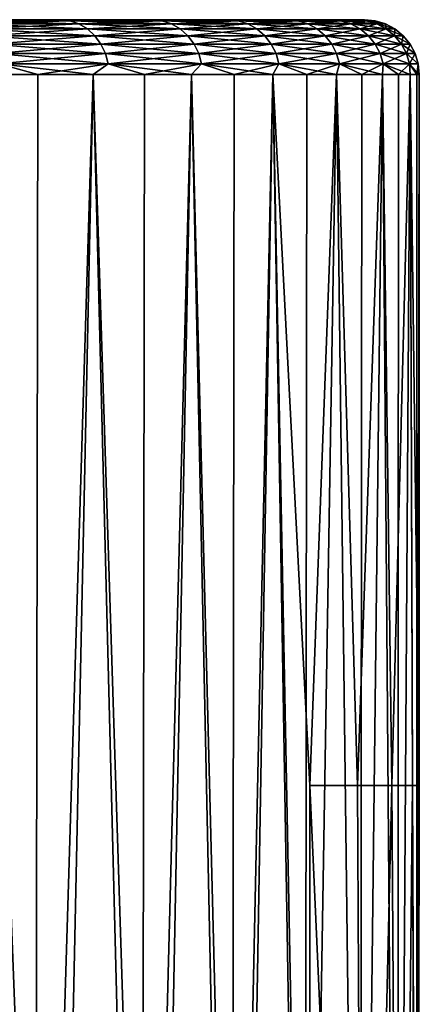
# Model space of a CAD drawing. Header units: millimetres. Extents: x -99 to 221, y -61 to 39.
# Tile 296 of 656: x 11.17 to 13, y 28.35 to 32.85. Entities that reach past the tile are written whole.
import ezdxf

# ---------------------------------------------------------------- set-up
doc = ezdxf.new("R2010")
doc.units = ezdxf.units.MM
doc.header["$LTSCALE"] = 33.374815
for name, color, linetype in [('160', 7, 'CONTINUOUS'), ('161', 7, 'CONTINUOUS'), ('162', 7, 'CONTINUOUS'), ('163', 7, 'CONTINUOUS'), ('164', 7, 'CONTINUOUS')]:
    doc.layers.add(name, color=color, linetype=linetype)

msp = doc.modelspace()

# ---------------------------------------------------------------- linework, layer by layer
at = {"layer": '160', "linetype": 'Continuous'}
for points in [[(11.325, 23.85, 6.3832), (10.9875, 32.6, 6.9481), (10.7907, 23.85, 7.2499), (11.325, 23.85, 6.3832)], [(11.5109, 32.6, 6.0414), (10.9875, 32.6, 6.9481), (11.325, 23.85, 6.3832), (11.5109, 32.6, 6.0414)], [(11.7897, 23.85, 5.4774), (11.5109, 32.6, 6.0414), (11.325, 23.85, 6.3832), (11.7897, 23.85, 5.4774)], [(11.9597, 32.6, 5.0956), (11.5109, 32.6, 6.0414), (11.7897, 23.85, 5.4774), (11.9597, 32.6, 5.0956)], [(12.1822, 23.85, 4.538), (11.9597, 32.6, 5.0956), (11.7897, 23.85, 5.4774), (12.1822, 23.85, 4.538)], [(12.331, 32.6, 4.1167), (11.9597, 32.6, 5.0956), (12.1822, 23.85, 4.538), (12.331, 32.6, 4.1167)], [(12.5, 23.85, 3.5707), (12.331, 32.6, 4.1167), (12.1822, 23.85, 4.538), (12.5, 23.85, 3.5707)], [(12.6222, 32.6, 3.1111), (12.331, 32.6, 4.1167), (12.5, 29.35, 3.5707), (12.6222, 32.6, 3.1111)], [(12.5, 29.35, 3.5707), (12.331, 32.6, 4.1167), (12.5, 23.85, 3.5707), (12.5, 29.35, 3.5707)], [(12.7179, 29.35, 2.6934), (12.6222, 32.6, 3.1111), (12.5, 29.35, 3.5707), (12.7179, 29.35, 2.6934)], [(12.8317, 32.6, 2.0853), (12.6222, 32.6, 3.1111), (12.7179, 29.35, 2.6934), (12.8317, 32.6, 2.0853)], [(12.8744, 29.35, 1.8029), (12.8317, 32.6, 2.0853), (12.7179, 29.35, 2.6934), (12.8744, 29.35, 1.8029)], [(12.9578, 32.6, 1.0461), (12.8317, 32.6, 2.0853), (12.8744, 29.35, 1.8029), (12.9578, 32.6, 1.0461)], [(12.9686, 29.35, 0.9036), (12.9578, 32.6, 1.0461), (12.8744, 29.35, 1.8029), (12.9686, 29.35, 0.9036)], [(13, 29.35), (12.9578, 32.6, 1.0461), (12.9686, 29.35, 0.9036), (13, 29.35)], [(13, 32.6), (12.9578, 32.6, 1.0461), (13, 29.35), (13, 32.6)]]:
    msp.add_3dface(points, dxfattribs=at)
at = {"layer": '161', "linetype": 'Continuous'}
for points in [[(11.2898, 32.85, 5.9248), (7.7414, 32.85, 6.2509), (10.7764, 32.85, 6.814), (11.2898, 32.85, 5.9248)], [(8.2436, 32.85, 5.5718), (7.7414, 32.85, 6.2509), (11.2898, 32.85, 5.9248), (8.2436, 32.85, 5.5718)], [(7.7414, 32.85, -6.2509), (8.2436, 32.85, -5.5718), (11.2898, 32.85, -5.9248), (7.7414, 32.85, -6.2509)], [(10.7764, 32.85, -6.814), (7.7414, 32.85, -6.2509), (11.2898, 32.85, -5.9248), (10.7764, 32.85, -6.814)], [(11.73, 32.85, 4.997), (8.2436, 32.85, 5.5718), (11.2898, 32.85, 5.9248), (11.73, 32.85, 4.997)], [(8.6864, 32.85, 4.8527), (8.2436, 32.85, 5.5718), (11.73, 32.85, 4.997), (8.6864, 32.85, 4.8527)], [(8.2436, 32.85, -5.5718), (8.6864, 32.85, -4.8527), (11.73, 32.85, -4.997), (8.2436, 32.85, -5.5718)], [(11.2898, 32.85, -5.9248), (8.2436, 32.85, -5.5718), (11.73, 32.85, -4.997), (11.2898, 32.85, -5.9248)], [(12.094, 32.85, 4.0369), (8.6864, 32.85, 4.8527), (11.73, 32.85, 4.997), (12.094, 32.85, 4.0369)], [(9.0667, 32.85, 4.0985), (8.6864, 32.85, 4.8527), (12.094, 32.85, 4.0369), (9.0667, 32.85, 4.0985)], [(8.6864, 32.85, -4.8527), (9.0667, 32.85, -4.0985), (11.73, 32.85, -4.997), (8.6864, 32.85, -4.8527)], [(9.3816, 32.85, 3.3148), (9.0667, 32.85, 4.0985), (12.094, 32.85, 4.0369), (9.3816, 32.85, 3.3148)], [(11.73, 32.85, -4.997), (9.0667, 32.85, -4.0985), (12.094, 32.85, -4.0369), (11.73, 32.85, -4.997)], [(9.0667, 32.85, -4.0985), (9.3816, 32.85, -3.3148), (12.094, 32.85, -4.0369), (9.0667, 32.85, -4.0985)], [(12.3797, 32.85, 3.0505), (9.3816, 32.85, 3.3148), (12.094, 32.85, 4.0369), (12.3797, 32.85, 3.0505)], [(9.6289, 32.85, 2.5072), (9.3816, 32.85, 3.3148), (12.3797, 32.85, 3.0505), (9.6289, 32.85, 2.5072)], [(12.094, 32.85, -4.0369), (9.3816, 32.85, -3.3148), (12.3797, 32.85, -3.0505), (12.094, 32.85, -4.0369)], [(9.3816, 32.85, -3.3148), (9.6289, 32.85, -2.5072), (12.3797, 32.85, -3.0505), (9.3816, 32.85, -3.3148)], [(12.585, 32.85, 2.0445), (9.6289, 32.85, 2.5072), (12.3797, 32.85, 3.0505), (12.585, 32.85, 2.0445)], [(9.8069, 32.85, 1.6816), (9.6289, 32.85, 2.5072), (12.585, 32.85, 2.0445), (9.8069, 32.85, 1.6816)], [(12.3797, 32.85, -3.0505), (9.6289, 32.85, -2.5072), (12.585, 32.85, -2.0445), (12.3797, 32.85, -3.0505)], [(9.6289, 32.85, -2.5072), (9.8069, 32.85, -1.6816), (12.585, 32.85, -2.0445), (9.6289, 32.85, -2.5072)], [(12.7087, 32.85, 1.025), (9.8069, 32.85, 1.6816), (12.585, 32.85, 2.0445), (12.7087, 32.85, 1.025)], [(9.9142, 32.85, 0.8438), (9.8069, 32.85, 1.6816), (12.7087, 32.85, 1.025), (9.9142, 32.85, 0.8438)], [(12.585, 32.85, -2.0445), (9.8069, 32.85, -1.6816), (12.7087, 32.85, -1.025), (12.585, 32.85, -2.0445)], [(9.8069, 32.85, -1.6816), (9.9142, 32.85, -0.8438), (12.7087, 32.85, -1.025), (9.8069, 32.85, -1.6816)], [(12.75, 32.85), (9.9142, 32.85, 0.8438), (12.7087, 32.85, 1.025), (12.75, 32.85)], [(9.95, 32.85), (9.9142, 32.85, 0.8438), (12.75, 32.85), (9.95, 32.85)], [(9.9142, 32.85, -0.8438), (9.95, 32.85), (12.7087, 32.85, -1.025), (9.9142, 32.85, -0.8438)], [(12.7087, 32.85, -1.025), (9.95, 32.85), (12.75, 32.85), (12.7087, 32.85, -1.025)]]:
    msp.add_3dface(points, dxfattribs=at)
at = {"layer": '162', "linetype": 'Continuous'}
for points in [[(10.6846, 23.85, -7.4054), (10.9875, 32.6, -6.9481), (11.2447, 23.85, -6.5235), (10.6846, 23.85, -7.4054)], [(10.9875, 32.6, -6.9481), (11.2583, 32.6, -6.5), (11.2447, 23.85, -6.5235), (10.9875, 32.6, -6.9481)], [(11.2583, 32.6, -6.5), (11.5109, 32.6, -6.0414), (11.2447, 23.85, -6.5235), (11.2583, 32.6, -6.5)], [(11.2447, 23.85, -6.5235), (11.5109, 32.6, -6.0414), (11.7324, 23.85, -5.5993), (11.2447, 23.85, -6.5235)], [(11.5109, 32.6, -6.0414), (11.7449, 32.6, -5.573), (11.7324, 23.85, -5.5993), (11.5109, 32.6, -6.0414)], [(11.7324, 23.85, -5.5993), (11.9597, 32.6, -5.0956), (12.144, 23.85, -4.6392), (11.7324, 23.85, -5.5993)], [(11.7449, 32.6, -5.573), (11.9597, 32.6, -5.0956), (11.7324, 23.85, -5.5993), (11.7449, 32.6, -5.573)], [(11.9597, 32.6, -5.0956), (12.1552, 32.6, -4.6099), (12.144, 23.85, -4.6392), (11.9597, 32.6, -5.0956)], [(12.1552, 32.6, -4.6099), (12.331, 32.6, -4.1167), (12.144, 23.85, -4.6392), (12.1552, 32.6, -4.6099)], [(12.144, 23.85, -4.6392), (12.331, 32.6, -4.1167), (12.4774, 23.85, -3.6488), (12.144, 23.85, -4.6392)], [(12.331, 32.6, -4.1167), (12.4867, 32.6, -3.6168), (12.4774, 23.85, -3.6488), (12.331, 32.6, -4.1167)], [(12.4867, 32.6, -3.6168), (12.6222, 32.6, -3.1111), (12.4774, 23.85, -3.6488), (12.4867, 32.6, -3.6168)], [(12.4774, 23.85, -3.6488), (12.6222, 32.6, -3.1111), (12.7301, 23.85, -2.6351), (12.4774, 23.85, -3.6488)], [(12.6222, 32.6, -3.1111), (12.7373, 32.6, -2.6003), (12.7301, 23.85, -2.6351), (12.6222, 32.6, -3.1111)], [(12.7301, 23.85, -2.6351), (12.8317, 32.6, -2.0853), (12.9006, 23.85, -1.6042), (12.7301, 23.85, -2.6351)], [(12.7373, 32.6, -2.6003), (12.8317, 32.6, -2.0853), (12.7301, 23.85, -2.6351), (12.7373, 32.6, -2.6003)], [(12.8317, 32.6, -2.0853), (12.9052, 32.6, -1.567), (12.9006, 23.85, -1.6042), (12.8317, 32.6, -2.0853)], [(12.9052, 32.6, -1.567), (12.9578, 32.6, -1.0461), (12.9006, 23.85, -1.6042), (12.9052, 32.6, -1.567)], [(12.9006, 23.85, -1.6042), (12.9578, 32.6, -1.0461), (12.9878, 23.85, -0.5631), (12.9006, 23.85, -1.6042)], [(12.9578, 32.6, -1.0461), (12.9895, 32.6, -0.5235), (12.9878, 23.85, -0.5631), (12.9578, 32.6, -1.0461)], [(13, 32.6), (13, 29.35), (12.9878, 23.85, -0.5631), (13, 32.6)], [(12.9895, 32.6, -0.5235), (13, 32.6), (12.9878, 23.85, -0.5631), (12.9895, 32.6, -0.5235)], [(12.7179, 29.35, 2.6934), (12.5, 29.35, 3.5707), (12.7464, 23.85, 2.5553), (12.7179, 29.35, 2.6934)], [(12.5, 29.35, 3.5707), (12.5, 23.85, 3.5707), (12.7464, 23.85, 2.5553), (12.5, 29.35, 3.5707)], [(12.8744, 29.35, 1.8029), (12.7179, 29.35, 2.6934), (12.7464, 23.85, 2.5553), (12.8744, 29.35, 1.8029)], [(12.9104, 23.85, 1.5235), (12.8744, 29.35, 1.8029), (12.7464, 23.85, 2.5553), (12.9104, 23.85, 1.5235)], [(12.9686, 29.35, 0.9036), (12.8744, 29.35, 1.8029), (12.9104, 23.85, 1.5235), (12.9686, 29.35, 0.9036)], [(12.9911, 23.85, 0.4818), (12.9686, 29.35, 0.9036), (12.9104, 23.85, 1.5235), (12.9911, 23.85, 0.4818)], [(13, 29.35), (12.9686, 29.35, 0.9036), (12.9911, 23.85, 0.4818), (13, 29.35)], [(12.9878, 23.85, -0.5631), (13, 29.35), (12.9911, 23.85, 0.4818), (12.9878, 23.85, -0.5631)]]:
    msp.add_3dface(points, dxfattribs=at)
at = {"layer": '163', "linetype": 'Continuous'}
for points in [[(10.7764, 32.85, -6.814), (11.2898, 32.85, -5.9248), (10.9127, 32.8452, -6.6873), (10.7764, 32.85, -6.814)], [(10.9127, 32.8452, -6.6873), (11.2898, 32.85, -5.9248), (11.4038, 32.8452, -5.8105), (10.9127, 32.8452, -6.6873)], [(11.2898, 32.85, -5.9248), (11.73, 32.85, -4.997), (11.4038, 32.8452, -5.8105), (11.2898, 32.85, -5.9248)], [(11.4038, 32.8452, -5.8105), (11.73, 32.85, -4.997), (11.8245, 32.8452, -4.8979), (11.4038, 32.8452, -5.8105)], [(11.73, 32.85, -4.997), (12.094, 32.85, -4.0369), (11.8245, 32.8452, -4.8979), (11.73, 32.85, -4.997)], [(11.8245, 32.8452, -4.8979), (12.094, 32.85, -4.0369), (12.1724, 32.8452, -3.955), (11.8245, 32.8452, -4.8979)], [(12.094, 32.85, -4.0369), (12.3797, 32.85, -3.0505), (12.1724, 32.8452, -3.955), (12.094, 32.85, -4.0369)], [(12.1724, 32.8452, -3.955), (12.3797, 32.85, -3.0505), (12.4451, 32.8452, -2.9878), (12.1724, 32.8452, -3.955)], [(12.3797, 32.85, -3.0505), (12.585, 32.85, -2.0445), (12.4451, 32.8452, -2.9878), (12.3797, 32.85, -3.0505)], [(12.4451, 32.8452, -2.9878), (12.585, 32.85, -2.0445), (12.6412, 32.8452, -2.0022), (12.4451, 32.8452, -2.9878)], [(12.585, 32.85, -2.0445), (12.7087, 32.85, -1.025), (12.6412, 32.8452, -2.0022), (12.585, 32.85, -2.0445)], [(12.6412, 32.8452, -2.0022), (12.7087, 32.85, -1.025), (12.7593, 32.8452, -1.0042), (12.6412, 32.8452, -2.0022)], [(12.7087, 32.85, -1.025), (12.75, 32.85), (12.7593, 32.8452, -1.0042), (12.7087, 32.85, -1.025)], [(12.7593, 32.8452, -1.0042), (12.75, 32.85), (12.7988, 32.8452), (12.7593, 32.8452, -1.0042)], [(10.9127, 32.8452, -6.6873), (11.4038, 32.8452, -5.8105), (10.9528, 32.831, -6.7119), (10.9127, 32.8452, -6.6873)], [(10.9528, 32.831, -6.7119), (11.4038, 32.8452, -5.8105), (11.4456, 32.831, -5.8318), (10.9528, 32.831, -6.7119)], [(10.9528, 32.831, -6.7119), (11.4456, 32.831, -5.8318), (10.9897, 32.8078, -6.7345), (10.9528, 32.831, -6.7119)], [(10.9897, 32.8078, -6.7345), (11.4456, 32.831, -5.8318), (11.4842, 32.8078, -5.8515), (10.9897, 32.8078, -6.7345)], [(10.9897, 32.8078, -6.7345), (11.4842, 32.8078, -5.8515), (11.022, 32.7767, -6.7543), (10.9897, 32.8078, -6.7345)], [(11.022, 32.7767, -6.7543), (11.4842, 32.8078, -5.8515), (11.5179, 32.7767, -5.8687), (11.022, 32.7767, -6.7543)], [(11.4038, 32.8452, -5.8105), (11.8245, 32.8452, -4.8979), (11.4456, 32.831, -5.8318), (11.4038, 32.8452, -5.8105)], [(11.4456, 32.831, -5.8318), (11.8245, 32.8452, -4.8979), (11.8679, 32.831, -4.9158), (11.4456, 32.831, -5.8318)], [(11.4456, 32.831, -5.8318), (11.8679, 32.831, -4.9158), (11.4842, 32.8078, -5.8515), (11.4456, 32.831, -5.8318)], [(11.4842, 32.8078, -5.8515), (11.8679, 32.831, -4.9158), (11.9079, 32.8078, -4.9324), (11.4842, 32.8078, -5.8515)], [(11.4842, 32.8078, -5.8515), (11.9079, 32.8078, -4.9324), (11.5179, 32.7767, -5.8687), (11.4842, 32.8078, -5.8515)], [(11.5179, 32.7767, -5.8687), (11.9079, 32.8078, -4.9324), (11.9429, 32.7767, -4.9469), (11.5179, 32.7767, -5.8687)], [(11.8245, 32.8452, -4.8979), (12.1724, 32.8452, -3.955), (11.8679, 32.831, -4.9158), (11.8245, 32.8452, -4.8979)], [(11.8679, 32.831, -4.9158), (12.1724, 32.8452, -3.955), (12.217, 32.831, -3.9695), (11.8679, 32.831, -4.9158)], [(11.8679, 32.831, -4.9158), (12.217, 32.831, -3.9695), (11.9079, 32.8078, -4.9324), (11.8679, 32.831, -4.9158)], [(11.9079, 32.8078, -4.9324), (12.217, 32.831, -3.9695), (12.2581, 32.8078, -3.9829), (11.9079, 32.8078, -4.9324)], [(11.9079, 32.8078, -4.9324), (12.2581, 32.8078, -3.9829), (11.9429, 32.7767, -4.9469), (11.9079, 32.8078, -4.9324)], [(11.9429, 32.7767, -4.9469), (12.2581, 32.8078, -3.9829), (12.2942, 32.7767, -3.9946), (11.9429, 32.7767, -4.9469)], [(12.1724, 32.8452, -3.955), (12.4451, 32.8452, -2.9878), (12.217, 32.831, -3.9695), (12.1724, 32.8452, -3.955)], [(12.217, 32.831, -3.9695), (12.4451, 32.8452, -2.9878), (12.4908, 32.831, -2.9988), (12.217, 32.831, -3.9695)], [(12.217, 32.831, -3.9695), (12.4908, 32.831, -2.9988), (12.2581, 32.8078, -3.9829), (12.217, 32.831, -3.9695)], [(12.2581, 32.8078, -3.9829), (12.4908, 32.831, -2.9988), (12.5329, 32.8078, -3.0089), (12.2581, 32.8078, -3.9829)], [(12.2581, 32.8078, -3.9829), (12.5329, 32.8078, -3.0089), (12.2942, 32.7767, -3.9946), (12.2581, 32.8078, -3.9829)], [(12.2942, 32.7767, -3.9946), (12.5329, 32.8078, -3.0089), (12.5697, 32.7767, -3.0177), (12.2942, 32.7767, -3.9946)], [(12.4451, 32.8452, -2.9878), (12.6412, 32.8452, -2.0022), (12.4908, 32.831, -2.9988), (12.4451, 32.8452, -2.9878)], [(12.4908, 32.831, -2.9988), (12.6412, 32.8452, -2.0022), (12.6876, 32.831, -2.0095), (12.4908, 32.831, -2.9988)], [(12.4908, 32.831, -2.9988), (12.6876, 32.831, -2.0095), (12.5329, 32.8078, -3.0089), (12.4908, 32.831, -2.9988)], [(12.5329, 32.8078, -3.0089), (12.6876, 32.831, -2.0095), (12.7303, 32.8078, -2.0163), (12.5329, 32.8078, -3.0089)], [(12.5329, 32.8078, -3.0089), (12.7303, 32.8078, -2.0163), (12.5697, 32.7767, -3.0177), (12.5329, 32.8078, -3.0089)], [(12.5697, 32.7767, -3.0177), (12.7303, 32.8078, -2.0163), (12.7677, 32.7767, -2.0222), (12.5697, 32.7767, -3.0177)], [(12.6412, 32.8452, -2.0022), (12.7593, 32.8452, -1.0042), (12.6876, 32.831, -2.0095), (12.6412, 32.8452, -2.0022)], [(12.6876, 32.831, -2.0095), (12.7593, 32.8452, -1.0042), (12.8061, 32.831, -1.0079), (12.6876, 32.831, -2.0095)], [(12.6876, 32.831, -2.0095), (12.8061, 32.831, -1.0079), (12.7303, 32.8078, -2.0163), (12.6876, 32.831, -2.0095)], [(12.7303, 32.8078, -2.0163), (12.8061, 32.831, -1.0079), (12.8492, 32.8078, -1.0113), (12.7303, 32.8078, -2.0163)], [(12.7303, 32.8078, -2.0163), (12.8492, 32.8078, -1.0113), (12.7677, 32.7767, -2.0222), (12.7303, 32.8078, -2.0163)], [(12.7593, 32.8452, -1.0042), (12.7988, 32.8452), (12.8061, 32.831, -1.0079), (12.7593, 32.8452, -1.0042)], [(12.7677, 32.7767, -2.0222), (12.8492, 32.8078, -1.0113), (12.887, 32.7767, -1.0142), (12.7677, 32.7767, -2.0222)], [(12.8061, 32.831, -1.0079), (12.7988, 32.8452), (12.8457, 32.831), (12.8061, 32.831, -1.0079)], [(12.8061, 32.831, -1.0079), (12.8457, 32.831), (12.8492, 32.8078, -1.0113), (12.8061, 32.831, -1.0079)], [(12.8492, 32.8078, -1.0113), (12.8457, 32.831), (12.889, 32.8078), (12.8492, 32.8078, -1.0113)], [(12.8492, 32.8078, -1.0113), (12.889, 32.8078), (12.887, 32.7767, -1.0142), (12.8492, 32.8078, -1.0113)], [(12.887, 32.7767, -1.0142), (12.889, 32.8078), (12.9269, 32.7767), (12.887, 32.7767, -1.0142)], [(11.022, 32.7767, -6.7543), (11.5179, 32.7767, -5.8687), (11.0485, 32.7387, -6.7705), (11.022, 32.7767, -6.7543)], [(11.0485, 32.7387, -6.7705), (11.5179, 32.7767, -5.8687), (11.5456, 32.7387, -5.8828), (11.0485, 32.7387, -6.7705)], [(11.5179, 32.7767, -5.8687), (11.9429, 32.7767, -4.9469), (11.5456, 32.7387, -5.8828), (11.5179, 32.7767, -5.8687)], [(11.5456, 32.7387, -5.8828), (11.9429, 32.7767, -4.9469), (11.9716, 32.7387, -4.9588), (11.5456, 32.7387, -5.8828)], [(11.9429, 32.7767, -4.9469), (12.2942, 32.7767, -3.9946), (11.9716, 32.7387, -4.9588), (11.9429, 32.7767, -4.9469)], [(11.9716, 32.7387, -4.9588), (12.2942, 32.7767, -3.9946), (12.3238, 32.7387, -4.0042), (11.9716, 32.7387, -4.9588)], [(12.2942, 32.7767, -3.9946), (12.5697, 32.7767, -3.0177), (12.3238, 32.7387, -4.0042), (12.2942, 32.7767, -3.9946)], [(12.3238, 32.7387, -4.0042), (12.5697, 32.7767, -3.0177), (12.5999, 32.7387, -3.025), (12.3238, 32.7387, -4.0042)], [(12.5697, 32.7767, -3.0177), (12.7677, 32.7767, -2.0222), (12.5999, 32.7387, -3.025), (12.5697, 32.7767, -3.0177)], [(12.5999, 32.7387, -3.025), (12.7677, 32.7767, -2.0222), (12.7984, 32.7387, -2.0271), (12.5999, 32.7387, -3.025)], [(12.7677, 32.7767, -2.0222), (12.887, 32.7767, -1.0142), (12.7984, 32.7387, -2.0271), (12.7677, 32.7767, -2.0222)], [(12.7984, 32.7387, -2.0271), (12.887, 32.7767, -1.0142), (12.918, 32.7387, -1.0167), (12.7984, 32.7387, -2.0271)], [(12.887, 32.7767, -1.0142), (12.9269, 32.7767), (12.918, 32.7387, -1.0167), (12.887, 32.7767, -1.0142)], [(12.918, 32.7387, -1.0167), (12.9269, 32.7767), (12.958, 32.7387), (12.918, 32.7387, -1.0167)], [(11.0485, 32.7387, -6.7705), (11.5456, 32.7387, -5.8828), (11.0682, 32.6954, -6.7826), (11.0485, 32.7387, -6.7705)], [(11.0682, 32.6954, -6.7826), (11.5456, 32.7387, -5.8828), (11.5662, 32.6954, -5.8933), (11.0682, 32.6954, -6.7826)], [(11.5456, 32.7387, -5.8828), (11.9716, 32.7387, -4.9588), (11.5662, 32.6954, -5.8933), (11.5456, 32.7387, -5.8828)], [(11.5662, 32.6954, -5.8933), (11.9716, 32.7387, -4.9588), (11.9929, 32.6954, -4.9676), (11.5662, 32.6954, -5.8933)], [(11.9716, 32.7387, -4.9588), (12.3238, 32.7387, -4.0042), (11.9929, 32.6954, -4.9676), (11.9716, 32.7387, -4.9588)], [(11.9929, 32.6954, -4.9676), (12.3238, 32.7387, -4.0042), (12.3457, 32.6954, -4.0114), (11.9929, 32.6954, -4.9676)], [(12.3238, 32.7387, -4.0042), (12.5999, 32.7387, -3.025), (12.3457, 32.6954, -4.0114), (12.3238, 32.7387, -4.0042)], [(12.3457, 32.6954, -4.0114), (12.5999, 32.7387, -3.025), (12.6224, 32.6954, -3.0304), (12.3457, 32.6954, -4.0114)], [(12.5999, 32.7387, -3.025), (12.7984, 32.7387, -2.0271), (12.6224, 32.6954, -3.0304), (12.5999, 32.7387, -3.025)], [(12.6224, 32.6954, -3.0304), (12.7984, 32.7387, -2.0271), (12.8212, 32.6954, -2.0307), (12.6224, 32.6954, -3.0304)], [(12.7984, 32.7387, -2.0271), (12.918, 32.7387, -1.0167), (12.8212, 32.6954, -2.0307), (12.7984, 32.7387, -2.0271)], [(12.8212, 32.6954, -2.0307), (12.918, 32.7387, -1.0167), (12.941, 32.6954, -1.0185), (12.8212, 32.6954, -2.0307)], [(12.918, 32.7387, -1.0167), (12.958, 32.7387), (12.941, 32.6954, -1.0185), (12.918, 32.7387, -1.0167)], [(12.941, 32.6954, -1.0185), (12.958, 32.7387), (12.9811, 32.6954), (12.941, 32.6954, -1.0185)], [(11.0682, 32.6954, -6.7826), (11.5662, 32.6954, -5.8933), (11.0803, 32.6485, -6.79), (11.0682, 32.6954, -6.7826)], [(11.0803, 32.6485, -6.79), (11.5662, 32.6954, -5.8933), (11.5789, 32.6485, -5.8997), (11.0803, 32.6485, -6.79)], [(11.5662, 32.6954, -5.8933), (11.9929, 32.6954, -4.9676), (11.5789, 32.6485, -5.8997), (11.5662, 32.6954, -5.8933)], [(11.5789, 32.6485, -5.8997), (11.9929, 32.6954, -4.9676), (12.006, 32.6485, -4.9731), (11.5789, 32.6485, -5.8997)], [(11.9929, 32.6954, -4.9676), (12.3457, 32.6954, -4.0114), (12.006, 32.6485, -4.9731), (11.9929, 32.6954, -4.9676)], [(12.006, 32.6485, -4.9731), (12.3457, 32.6954, -4.0114), (12.3592, 32.6485, -4.0158), (12.006, 32.6485, -4.9731)], [(12.3457, 32.6954, -4.0114), (12.6224, 32.6954, -3.0304), (12.3592, 32.6485, -4.0158), (12.3457, 32.6954, -4.0114)], [(12.3592, 32.6485, -4.0158), (12.6224, 32.6954, -3.0304), (12.6362, 32.6485, -3.0337), (12.3592, 32.6485, -4.0158)], [(12.6224, 32.6954, -3.0304), (12.8212, 32.6954, -2.0307), (12.6362, 32.6485, -3.0337), (12.6224, 32.6954, -3.0304)], [(12.6362, 32.6485, -3.0337), (12.8212, 32.6954, -2.0307), (12.8353, 32.6485, -2.0329), (12.6362, 32.6485, -3.0337)], [(12.8212, 32.6954, -2.0307), (12.941, 32.6954, -1.0185), (12.8353, 32.6485, -2.0329), (12.8212, 32.6954, -2.0307)], [(12.8353, 32.6485, -2.0329), (12.941, 32.6954, -1.0185), (12.9552, 32.6485, -1.0196), (12.8353, 32.6485, -2.0329)], [(12.941, 32.6954, -1.0185), (12.9811, 32.6954), (12.9552, 32.6485, -1.0196), (12.941, 32.6954, -1.0185)], [(12.9552, 32.6485, -1.0196), (12.9811, 32.6954), (12.9953, 32.6485), (12.9552, 32.6485, -1.0196)], [(11.2583, 32.6, -6.5), (10.9875, 32.6, -6.9481), (11.0803, 32.6485, -6.79), (11.2583, 32.6, -6.5)], [(11.2583, 32.6, -6.5), (11.0803, 32.6485, -6.79), (11.5789, 32.6485, -5.8997), (11.2583, 32.6, -6.5)], [(11.5109, 32.6, -6.0414), (11.2583, 32.6, -6.5), (11.5789, 32.6485, -5.8997), (11.5109, 32.6, -6.0414)], [(11.7449, 32.6, -5.573), (11.5109, 32.6, -6.0414), (11.5789, 32.6485, -5.8997), (11.7449, 32.6, -5.573)], [(11.7449, 32.6, -5.573), (11.5789, 32.6485, -5.8997), (12.006, 32.6485, -4.9731), (11.7449, 32.6, -5.573)], [(11.9597, 32.6, -5.0956), (11.7449, 32.6, -5.573), (12.006, 32.6485, -4.9731), (11.9597, 32.6, -5.0956)], [(12.1552, 32.6, -4.6099), (11.9597, 32.6, -5.0956), (12.006, 32.6485, -4.9731), (12.1552, 32.6, -4.6099)], [(12.1552, 32.6, -4.6099), (12.006, 32.6485, -4.9731), (12.3592, 32.6485, -4.0158), (12.1552, 32.6, -4.6099)], [(12.331, 32.6, -4.1167), (12.1552, 32.6, -4.6099), (12.3592, 32.6485, -4.0158), (12.331, 32.6, -4.1167)], [(12.4867, 32.6, -3.6168), (12.331, 32.6, -4.1167), (12.3592, 32.6485, -4.0158), (12.4867, 32.6, -3.6168)], [(12.4867, 32.6, -3.6168), (12.3592, 32.6485, -4.0158), (12.6362, 32.6485, -3.0337), (12.4867, 32.6, -3.6168)], [(12.6222, 32.6, -3.1111), (12.4867, 32.6, -3.6168), (12.6362, 32.6485, -3.0337), (12.6222, 32.6, -3.1111)], [(12.7373, 32.6, -2.6003), (12.6222, 32.6, -3.1111), (12.6362, 32.6485, -3.0337), (12.7373, 32.6, -2.6003)], [(12.7373, 32.6, -2.6003), (12.6362, 32.6485, -3.0337), (12.8353, 32.6485, -2.0329), (12.7373, 32.6, -2.6003)], [(12.8317, 32.6, -2.0853), (12.7373, 32.6, -2.6003), (12.8353, 32.6485, -2.0329), (12.8317, 32.6, -2.0853)], [(12.9052, 32.6, -1.567), (12.8317, 32.6, -2.0853), (12.8353, 32.6485, -2.0329), (12.9052, 32.6, -1.567)], [(12.9052, 32.6, -1.567), (12.8353, 32.6485, -2.0329), (12.9552, 32.6485, -1.0196), (12.9052, 32.6, -1.567)], [(12.9578, 32.6, -1.0461), (12.9052, 32.6, -1.567), (12.9552, 32.6485, -1.0196), (12.9578, 32.6, -1.0461)], [(12.9895, 32.6, -0.5235), (12.9552, 32.6485, -1.0196), (12.9953, 32.6485), (12.9895, 32.6, -0.5235)], [(12.9895, 32.6, -0.5235), (12.9578, 32.6, -1.0461), (12.9552, 32.6485, -1.0196), (12.9895, 32.6, -0.5235)], [(13, 32.6), (12.9895, 32.6, -0.5235), (12.9953, 32.6485), (13, 32.6)]]:
    msp.add_3dface(points, dxfattribs=at)
at = {"layer": '164', "linetype": 'Continuous'}
for points in [[(11.2898, 32.85, 5.9248), (10.7764, 32.85, 6.814), (10.9127, 32.8452, 6.6873), (11.2898, 32.85, 5.9248)], [(11.4038, 32.8452, 5.8105), (11.2898, 32.85, 5.9248), (10.9127, 32.8452, 6.6873), (11.4038, 32.8452, 5.8105)], [(11.73, 32.85, 4.997), (11.2898, 32.85, 5.9248), (11.4038, 32.8452, 5.8105), (11.73, 32.85, 4.997)], [(11.8245, 32.8452, 4.8979), (11.73, 32.85, 4.997), (11.4038, 32.8452, 5.8105), (11.8245, 32.8452, 4.8979)], [(12.094, 32.85, 4.0369), (11.73, 32.85, 4.997), (11.8245, 32.8452, 4.8979), (12.094, 32.85, 4.0369)], [(12.1724, 32.8452, 3.955), (12.094, 32.85, 4.0369), (11.8245, 32.8452, 4.8979), (12.1724, 32.8452, 3.955)], [(12.3797, 32.85, 3.0505), (12.094, 32.85, 4.0369), (12.1724, 32.8452, 3.955), (12.3797, 32.85, 3.0505)], [(12.4451, 32.8452, 2.9878), (12.3797, 32.85, 3.0505), (12.1724, 32.8452, 3.955), (12.4451, 32.8452, 2.9878)], [(12.585, 32.85, 2.0445), (12.3797, 32.85, 3.0505), (12.4451, 32.8452, 2.9878), (12.585, 32.85, 2.0445)], [(12.6412, 32.8452, 2.0022), (12.585, 32.85, 2.0445), (12.4451, 32.8452, 2.9878), (12.6412, 32.8452, 2.0022)], [(12.7087, 32.85, 1.025), (12.585, 32.85, 2.0445), (12.6412, 32.8452, 2.0022), (12.7087, 32.85, 1.025)], [(12.7593, 32.8452, 1.0042), (12.7087, 32.85, 1.025), (12.6412, 32.8452, 2.0022), (12.7593, 32.8452, 1.0042)], [(12.7988, 32.8452), (12.7087, 32.85, 1.025), (12.7593, 32.8452, 1.0042), (12.7988, 32.8452)], [(12.75, 32.85), (12.7087, 32.85, 1.025), (12.7988, 32.8452), (12.75, 32.85)], [(11.4038, 32.8452, 5.8105), (10.9127, 32.8452, 6.6873), (11.4456, 32.831, 5.8318), (11.4038, 32.8452, 5.8105)], [(11.4456, 32.831, 5.8318), (10.9127, 32.8452, 6.6873), (10.9528, 32.831, 6.7119), (11.4456, 32.831, 5.8318)], [(11.4456, 32.831, 5.8318), (10.9528, 32.831, 6.7119), (11.4842, 32.8078, 5.8515), (11.4456, 32.831, 5.8318)], [(11.4842, 32.8078, 5.8515), (10.9528, 32.831, 6.7119), (10.9897, 32.8078, 6.7345), (11.4842, 32.8078, 5.8515)], [(11.5179, 32.7767, 5.8687), (10.9897, 32.8078, 6.7345), (11.022, 32.7767, 6.7543), (11.5179, 32.7767, 5.8687)], [(11.4842, 32.8078, 5.8515), (10.9897, 32.8078, 6.7345), (11.5179, 32.7767, 5.8687), (11.4842, 32.8078, 5.8515)], [(11.8245, 32.8452, 4.8979), (11.4038, 32.8452, 5.8105), (11.8679, 32.831, 4.9158), (11.8245, 32.8452, 4.8979)], [(11.8679, 32.831, 4.9158), (11.4038, 32.8452, 5.8105), (11.4456, 32.831, 5.8318), (11.8679, 32.831, 4.9158)], [(11.8679, 32.831, 4.9158), (11.4456, 32.831, 5.8318), (11.9079, 32.8078, 4.9324), (11.8679, 32.831, 4.9158)], [(11.9079, 32.8078, 4.9324), (11.4456, 32.831, 5.8318), (11.4842, 32.8078, 5.8515), (11.9079, 32.8078, 4.9324)], [(11.9079, 32.8078, 4.9324), (11.4842, 32.8078, 5.8515), (11.9429, 32.7767, 4.9469), (11.9079, 32.8078, 4.9324)], [(11.9429, 32.7767, 4.9469), (11.4842, 32.8078, 5.8515), (11.5179, 32.7767, 5.8687), (11.9429, 32.7767, 4.9469)], [(12.1724, 32.8452, 3.955), (11.8245, 32.8452, 4.8979), (12.217, 32.831, 3.9695), (12.1724, 32.8452, 3.955)], [(12.217, 32.831, 3.9695), (11.8245, 32.8452, 4.8979), (11.8679, 32.831, 4.9158), (12.217, 32.831, 3.9695)], [(12.217, 32.831, 3.9695), (11.8679, 32.831, 4.9158), (12.2581, 32.8078, 3.9829), (12.217, 32.831, 3.9695)], [(12.2581, 32.8078, 3.9829), (11.8679, 32.831, 4.9158), (11.9079, 32.8078, 4.9324), (12.2581, 32.8078, 3.9829)], [(12.2581, 32.8078, 3.9829), (11.9079, 32.8078, 4.9324), (12.2942, 32.7767, 3.9946), (12.2581, 32.8078, 3.9829)], [(12.2942, 32.7767, 3.9946), (11.9079, 32.8078, 4.9324), (11.9429, 32.7767, 4.9469), (12.2942, 32.7767, 3.9946)], [(12.4451, 32.8452, 2.9878), (12.1724, 32.8452, 3.955), (12.4908, 32.831, 2.9988), (12.4451, 32.8452, 2.9878)], [(12.4908, 32.831, 2.9988), (12.1724, 32.8452, 3.955), (12.217, 32.831, 3.9695), (12.4908, 32.831, 2.9988)], [(12.4908, 32.831, 2.9988), (12.217, 32.831, 3.9695), (12.5329, 32.8078, 3.0089), (12.4908, 32.831, 2.9988)], [(12.5329, 32.8078, 3.0089), (12.217, 32.831, 3.9695), (12.2581, 32.8078, 3.9829), (12.5329, 32.8078, 3.0089)], [(12.5697, 32.7767, 3.0177), (12.2581, 32.8078, 3.9829), (12.2942, 32.7767, 3.9946), (12.5697, 32.7767, 3.0177)], [(12.5329, 32.8078, 3.0089), (12.2581, 32.8078, 3.9829), (12.5697, 32.7767, 3.0177), (12.5329, 32.8078, 3.0089)], [(12.6412, 32.8452, 2.0022), (12.4451, 32.8452, 2.9878), (12.6876, 32.831, 2.0095), (12.6412, 32.8452, 2.0022)], [(12.6876, 32.831, 2.0095), (12.4451, 32.8452, 2.9878), (12.4908, 32.831, 2.9988), (12.6876, 32.831, 2.0095)], [(12.7303, 32.8078, 2.0163), (12.4908, 32.831, 2.9988), (12.5329, 32.8078, 3.0089), (12.7303, 32.8078, 2.0163)], [(12.6876, 32.831, 2.0095), (12.4908, 32.831, 2.9988), (12.7303, 32.8078, 2.0163), (12.6876, 32.831, 2.0095)], [(12.7677, 32.7767, 2.0222), (12.5329, 32.8078, 3.0089), (12.5697, 32.7767, 3.0177), (12.7677, 32.7767, 2.0222)], [(12.7303, 32.8078, 2.0163), (12.5329, 32.8078, 3.0089), (12.7677, 32.7767, 2.0222), (12.7303, 32.8078, 2.0163)], [(12.7593, 32.8452, 1.0042), (12.6412, 32.8452, 2.0022), (12.8061, 32.831, 1.0079), (12.7593, 32.8452, 1.0042)], [(12.8061, 32.831, 1.0079), (12.6412, 32.8452, 2.0022), (12.6876, 32.831, 2.0095), (12.8061, 32.831, 1.0079)], [(12.8492, 32.8078, 1.0113), (12.6876, 32.831, 2.0095), (12.7303, 32.8078, 2.0163), (12.8492, 32.8078, 1.0113)], [(12.8061, 32.831, 1.0079), (12.6876, 32.831, 2.0095), (12.8492, 32.8078, 1.0113), (12.8061, 32.831, 1.0079)], [(12.887, 32.7767, 1.0142), (12.7303, 32.8078, 2.0163), (12.7677, 32.7767, 2.0222), (12.887, 32.7767, 1.0142)], [(12.8492, 32.8078, 1.0113), (12.7303, 32.8078, 2.0163), (12.887, 32.7767, 1.0142), (12.8492, 32.8078, 1.0113)], [(12.8457, 32.831), (12.7988, 32.8452), (12.7593, 32.8452, 1.0042), (12.8457, 32.831)], [(12.8457, 32.831), (12.7593, 32.8452, 1.0042), (12.8061, 32.831, 1.0079), (12.8457, 32.831)], [(12.889, 32.8078), (12.8457, 32.831), (12.8061, 32.831, 1.0079), (12.889, 32.8078)], [(12.889, 32.8078), (12.8061, 32.831, 1.0079), (12.8492, 32.8078, 1.0113), (12.889, 32.8078)], [(12.9269, 32.7767), (12.8492, 32.8078, 1.0113), (12.887, 32.7767, 1.0142), (12.9269, 32.7767)], [(12.9269, 32.7767), (12.889, 32.8078), (12.8492, 32.8078, 1.0113), (12.9269, 32.7767)], [(11.5456, 32.7387, 5.8828), (11.022, 32.7767, 6.7543), (11.0485, 32.7387, 6.7705), (11.5456, 32.7387, 5.8828)], [(11.5179, 32.7767, 5.8687), (11.022, 32.7767, 6.7543), (11.5456, 32.7387, 5.8828), (11.5179, 32.7767, 5.8687)], [(11.9716, 32.7387, 4.9588), (11.5179, 32.7767, 5.8687), (11.5456, 32.7387, 5.8828), (11.9716, 32.7387, 4.9588)], [(11.9429, 32.7767, 4.9469), (11.5179, 32.7767, 5.8687), (11.9716, 32.7387, 4.9588), (11.9429, 32.7767, 4.9469)], [(12.2942, 32.7767, 3.9946), (11.9429, 32.7767, 4.9469), (12.3238, 32.7387, 4.0042), (12.2942, 32.7767, 3.9946)], [(12.3238, 32.7387, 4.0042), (11.9429, 32.7767, 4.9469), (11.9716, 32.7387, 4.9588), (12.3238, 32.7387, 4.0042)], [(12.5697, 32.7767, 3.0177), (12.2942, 32.7767, 3.9946), (12.5999, 32.7387, 3.025), (12.5697, 32.7767, 3.0177)], [(12.5999, 32.7387, 3.025), (12.2942, 32.7767, 3.9946), (12.3238, 32.7387, 4.0042), (12.5999, 32.7387, 3.025)], [(12.7984, 32.7387, 2.0271), (12.5697, 32.7767, 3.0177), (12.5999, 32.7387, 3.025), (12.7984, 32.7387, 2.0271)], [(12.7677, 32.7767, 2.0222), (12.5697, 32.7767, 3.0177), (12.7984, 32.7387, 2.0271), (12.7677, 32.7767, 2.0222)], [(12.887, 32.7767, 1.0142), (12.7677, 32.7767, 2.0222), (12.918, 32.7387, 1.0167), (12.887, 32.7767, 1.0142)], [(12.918, 32.7387, 1.0167), (12.7677, 32.7767, 2.0222), (12.7984, 32.7387, 2.0271), (12.918, 32.7387, 1.0167)], [(12.958, 32.7387), (12.9269, 32.7767), (12.887, 32.7767, 1.0142), (12.958, 32.7387)], [(12.958, 32.7387), (12.887, 32.7767, 1.0142), (12.918, 32.7387, 1.0167), (12.958, 32.7387)], [(11.5662, 32.6954, 5.8933), (11.0485, 32.7387, 6.7705), (11.0682, 32.6954, 6.7826), (11.5662, 32.6954, 5.8933)], [(11.5456, 32.7387, 5.8828), (11.0485, 32.7387, 6.7705), (11.5662, 32.6954, 5.8933), (11.5456, 32.7387, 5.8828)], [(11.9929, 32.6954, 4.9676), (11.5456, 32.7387, 5.8828), (11.5662, 32.6954, 5.8933), (11.9929, 32.6954, 4.9676)], [(11.9716, 32.7387, 4.9588), (11.5456, 32.7387, 5.8828), (11.9929, 32.6954, 4.9676), (11.9716, 32.7387, 4.9588)], [(12.3457, 32.6954, 4.0114), (11.9716, 32.7387, 4.9588), (11.9929, 32.6954, 4.9676), (12.3457, 32.6954, 4.0114)], [(12.3238, 32.7387, 4.0042), (11.9716, 32.7387, 4.9588), (12.3457, 32.6954, 4.0114), (12.3238, 32.7387, 4.0042)], [(12.6224, 32.6954, 3.0304), (12.3238, 32.7387, 4.0042), (12.3457, 32.6954, 4.0114), (12.6224, 32.6954, 3.0304)], [(12.5999, 32.7387, 3.025), (12.3238, 32.7387, 4.0042), (12.6224, 32.6954, 3.0304), (12.5999, 32.7387, 3.025)], [(12.7984, 32.7387, 2.0271), (12.5999, 32.7387, 3.025), (12.8212, 32.6954, 2.0307), (12.7984, 32.7387, 2.0271)], [(12.8212, 32.6954, 2.0307), (12.5999, 32.7387, 3.025), (12.6224, 32.6954, 3.0304), (12.8212, 32.6954, 2.0307)], [(12.918, 32.7387, 1.0167), (12.7984, 32.7387, 2.0271), (12.941, 32.6954, 1.0185), (12.918, 32.7387, 1.0167)], [(12.941, 32.6954, 1.0185), (12.7984, 32.7387, 2.0271), (12.8212, 32.6954, 2.0307), (12.941, 32.6954, 1.0185)], [(12.9811, 32.6954), (12.958, 32.7387), (12.918, 32.7387, 1.0167), (12.9811, 32.6954)], [(12.9811, 32.6954), (12.918, 32.7387, 1.0167), (12.941, 32.6954, 1.0185), (12.9811, 32.6954)], [(11.5789, 32.6485, 5.8997), (11.0682, 32.6954, 6.7826), (11.0803, 32.6485, 6.79), (11.5789, 32.6485, 5.8997)], [(11.5662, 32.6954, 5.8933), (11.0682, 32.6954, 6.7826), (11.5789, 32.6485, 5.8997), (11.5662, 32.6954, 5.8933)], [(12.006, 32.6485, 4.9731), (11.5662, 32.6954, 5.8933), (11.5789, 32.6485, 5.8997), (12.006, 32.6485, 4.9731)], [(11.9929, 32.6954, 4.9676), (11.5662, 32.6954, 5.8933), (12.006, 32.6485, 4.9731), (11.9929, 32.6954, 4.9676)], [(12.3592, 32.6485, 4.0158), (11.9929, 32.6954, 4.9676), (12.006, 32.6485, 4.9731), (12.3592, 32.6485, 4.0158)], [(12.3457, 32.6954, 4.0114), (11.9929, 32.6954, 4.9676), (12.3592, 32.6485, 4.0158), (12.3457, 32.6954, 4.0114)], [(12.6362, 32.6485, 3.0337), (12.3457, 32.6954, 4.0114), (12.3592, 32.6485, 4.0158), (12.6362, 32.6485, 3.0337)], [(12.6224, 32.6954, 3.0304), (12.3457, 32.6954, 4.0114), (12.6362, 32.6485, 3.0337), (12.6224, 32.6954, 3.0304)], [(12.8353, 32.6485, 2.0329), (12.6224, 32.6954, 3.0304), (12.6362, 32.6485, 3.0337), (12.8353, 32.6485, 2.0329)], [(12.8212, 32.6954, 2.0307), (12.6224, 32.6954, 3.0304), (12.8353, 32.6485, 2.0329), (12.8212, 32.6954, 2.0307)], [(12.941, 32.6954, 1.0185), (12.8212, 32.6954, 2.0307), (12.9552, 32.6485, 1.0196), (12.941, 32.6954, 1.0185)], [(12.9552, 32.6485, 1.0196), (12.8212, 32.6954, 2.0307), (12.8353, 32.6485, 2.0329), (12.9552, 32.6485, 1.0196)], [(12.9953, 32.6485), (12.941, 32.6954, 1.0185), (12.9552, 32.6485, 1.0196), (12.9953, 32.6485)], [(12.9953, 32.6485), (12.9811, 32.6954), (12.941, 32.6954, 1.0185), (12.9953, 32.6485)], [(10.9875, 32.6, 6.9481), (11.5109, 32.6, 6.0414), (11.0803, 32.6485, 6.79), (10.9875, 32.6, 6.9481)], [(11.5109, 32.6, 6.0414), (11.5789, 32.6485, 5.8997), (11.0803, 32.6485, 6.79), (11.5109, 32.6, 6.0414)], [(11.5109, 32.6, 6.0414), (11.9597, 32.6, 5.0956), (11.5789, 32.6485, 5.8997), (11.5109, 32.6, 6.0414)], [(11.9597, 32.6, 5.0956), (12.006, 32.6485, 4.9731), (11.5789, 32.6485, 5.8997), (11.9597, 32.6, 5.0956)], [(11.9597, 32.6, 5.0956), (12.331, 32.6, 4.1167), (12.006, 32.6485, 4.9731), (11.9597, 32.6, 5.0956)], [(12.331, 32.6, 4.1167), (12.3592, 32.6485, 4.0158), (12.006, 32.6485, 4.9731), (12.331, 32.6, 4.1167)], [(12.331, 32.6, 4.1167), (12.6222, 32.6, 3.1111), (12.3592, 32.6485, 4.0158), (12.331, 32.6, 4.1167)], [(12.6222, 32.6, 3.1111), (12.6362, 32.6485, 3.0337), (12.3592, 32.6485, 4.0158), (12.6222, 32.6, 3.1111)], [(12.6222, 32.6, 3.1111), (12.8317, 32.6, 2.0853), (12.6362, 32.6485, 3.0337), (12.6222, 32.6, 3.1111)], [(12.8317, 32.6, 2.0853), (12.8353, 32.6485, 2.0329), (12.6362, 32.6485, 3.0337), (12.8317, 32.6, 2.0853)], [(12.8317, 32.6, 2.0853), (12.9578, 32.6, 1.0461), (12.8353, 32.6485, 2.0329), (12.8317, 32.6, 2.0853)], [(12.9578, 32.6, 1.0461), (12.9552, 32.6485, 1.0196), (12.8353, 32.6485, 2.0329), (12.9578, 32.6, 1.0461)], [(12.9578, 32.6, 1.0461), (13, 32.6), (12.9552, 32.6485, 1.0196), (12.9578, 32.6, 1.0461)], [(13, 32.6), (12.9953, 32.6485), (12.9552, 32.6485, 1.0196), (13, 32.6)]]:
    msp.add_3dface(points, dxfattribs=at)

doc.saveas('drawing.dxf')
